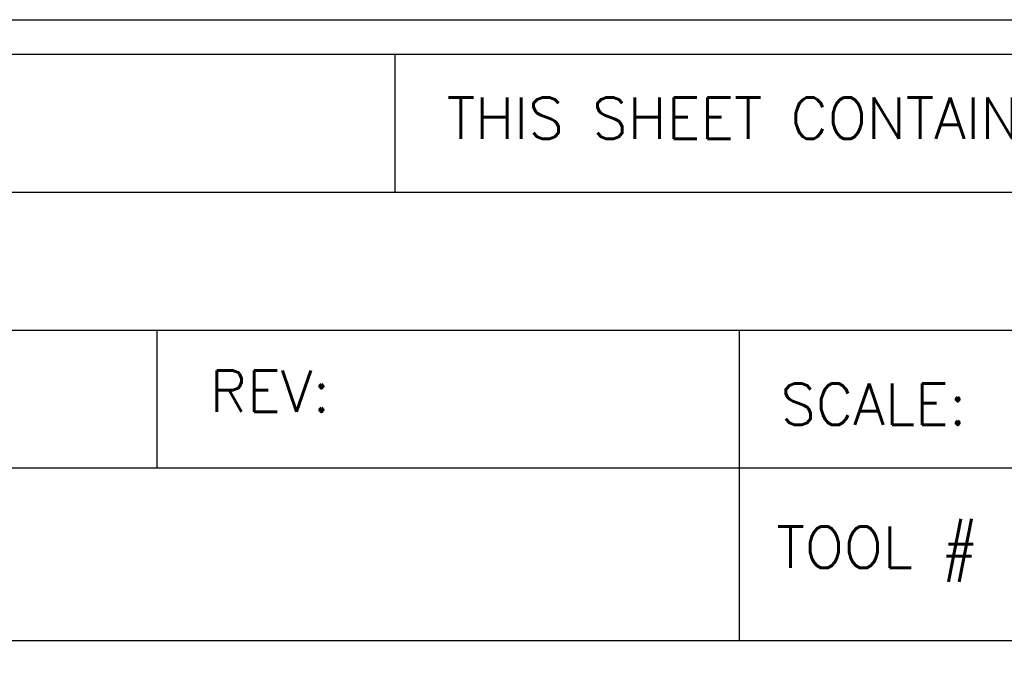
# Model space of a CAD drawing. Header units: inches. Extents: x 1880 to 2363, y -453 to -54.
# Tile 806 of 1056: x 2086.981 to 2088.41, y -129.819 to -128.88. Entities that reach past the tile are written whole.
import ezdxf
from ezdxf.enums import TextEntityAlignment as Align

# ---------------------------------------------------------------- set-up
doc = ezdxf.new("R2010")
doc.units = ezdxf.units.IN
doc.header["$LTSCALE"] = 0.5
doc.header["$MEASUREMENT"] = 0
doc.layers.add('SID-M-D', color=42, linetype='Continuous')
doc.layers.add('SID-M-S', color=105, linetype='Continuous')
doc.styles.add('PTI', font='romand.shx', dxfattribs={"oblique": 10})
doc.styles.add('ROMANS', font='ROMANS.shx', dxfattribs={"height": 0.125})

# ---------------------------------------------------------------- blocks, each defined once
blk = doc.blocks.new('JM_TITTLE_BOX_SID')
at = {"layer": 'SID-M-S'}
for p, q in [((-3.421997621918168, 1.32165344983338), (-3.421997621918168, 1.52165144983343)), ((-6.604933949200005, 1.32165344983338), (0.1049989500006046, 1.32165344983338)), ((-6.604933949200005, 1.121655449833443), (0.1049989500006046, 1.121655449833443)), ((-3.766880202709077, 0.9216574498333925), (-3.766880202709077, 1.121655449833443)), ((-2.922002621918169, 0.6716599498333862), (-2.922002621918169, 1.121655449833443)), ((-6.604933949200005, 0.9216574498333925), (0.1049989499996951, 0.9216574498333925)), ((-2.922002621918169, 0.6716599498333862), (-2.922002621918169, 0.9216574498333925)), ((-4.43498749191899, 0.6716599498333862), (0.1049989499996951, 0.6716599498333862))]:
    blk.add_line(p, q, dxfattribs=at)
for points in [[(1.261213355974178e-13, -0.1549984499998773), (-6.499934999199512, -0.1549984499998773, -0.414213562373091), (-6.654933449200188, 1.163513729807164e-13), (-6.654933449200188, 1.416652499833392, -0.4142135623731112), (-6.499934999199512, 1.571650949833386), (1.261213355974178e-13, 1.571650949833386, -0.4142135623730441), (0.1549984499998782, 1.416652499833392), (0.1549984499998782, 1.163513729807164e-13, -0.4142135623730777)], [(1.261213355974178e-13, -0.1049989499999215), (-6.499934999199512, -0.1049989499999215, -0.4142135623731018), (-6.604933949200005, 1.163513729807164e-13), (-6.604933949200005, 1.416652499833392, -0.4142135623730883), (-6.499934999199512, 1.52165144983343), (1.261213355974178e-13, 1.52165144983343, -0.414213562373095), (0.1049989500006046, 1.416652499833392), (0.1049989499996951, 1.163513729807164e-13, -0.414213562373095)]]:
    blk.add_lwpolyline(points, format="xyb", close=True, dxfattribs=at)
at = {"layer": 'SID-M-D', "style": 'ROMANS'}
for s, p in [('THIS SHEET CONTAINS:', (-3.346844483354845, 1.398983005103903)), ('REV:', (-3.690767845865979, 1.003030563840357)), ('SCALE:', (-2.862737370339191, 0.9841196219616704)), ('TOOL #', (-2.868550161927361, 0.7766631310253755))]:
    blk.add_text(s, height=0.0599994, dxfattribs=at).set_placement(p)
at = {"layer": 'SID-M-D', "style": 'PTI', "oblique": 10}
for tag, p in [('CUSTOMER', (-5.990553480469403, 1.371591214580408)), ('DIEDATAINFO', (-2.18746001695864, 1.371591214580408)), ('PARTDESCRIPTION', (-5.966376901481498, 1.169693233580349)), ('00-00-00', (-1.009105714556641, 1.167793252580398)), ('PARTNUMBER', (-5.81595049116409, 0.9696952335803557)), ('REV', (-3.360356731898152, 0.9696952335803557)), ('SCALE', (-2.520436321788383, 0.9677952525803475)), ('SH', (-0.8571950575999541, 0.9677952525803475)), ('SHX', (-0.4057438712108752, 0.9677952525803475)), ('WTD', (-3.839149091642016, 0.7480887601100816)), ('TOOL', (-2.472915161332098, 0.7480887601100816)), ('JOB', (-0.9225366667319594, 0.7480887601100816))]:
    blk.add_attdef(tag, p, '', height=0.09999900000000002, dxfattribs=at)
blk.add_attdef('BUILT', text='', height=0.2499630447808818, dxfattribs=at).set_placement((-2.336101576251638, 0.2076912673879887), align=Align.CENTER)

msp = doc.modelspace()

# ---------------------------------------------------------------- block references
at = {"layer": 'SID-M-S'}
msp.add_blockref('JM_TITTLE_BOX_SID', (2090.947833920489, -130.4520035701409), dxfattribs=at)

doc.saveas('drawing.dxf')
